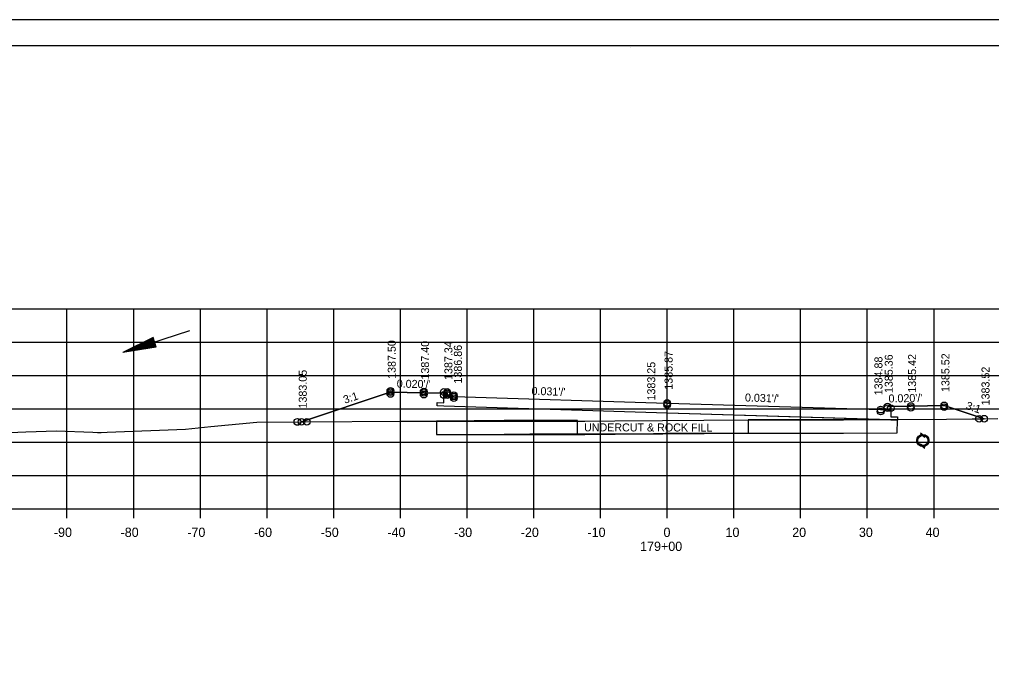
# Model space of a CAD drawing. Extents: x 1374311 to 1383814, y 384102 to 406278.
# Drawn here: x 1382542.9 to 1382688.7, y 397648.7 to 397744.9 of the extents above; entities that cross this region are included whole.
import ezdxf

# ---------------------------------------------------------------- set-up
doc = ezdxf.new("R2010")
doc.units = 0
for name, color, linetype in [('R_Axis', 7, 'Continuous'), ('R_Axis Annot', 7, 'Continuous'), ('R_Border', 7, 'Continuous'), ('R_Draft', 7, 'Continuous'), ('R_Exist Surface', 7, 'Continuous'), ('R_Fin Surface', 7, 'Continuous'), ('R_Grid', 7, 'Continuous'), ('R_No Plot', 7, 'Continuous'), ('R_Water', 7, 'Continuous'), ('R_Xsect Elev', 7, 'Continuous'), ('R_Xsect Slope', 7, 'Continuous')]:
    doc.layers.add(name, color=color, linetype=linetype)

msp = doc.modelspace()

# ---------------------------------------------------------------- linework, layer by layer
at = {"layer": 'R_Axis'}
for p, q in [((1382500.07, 397671.56), (1382780.07, 397671.56)), ((1382550.07, 397670.16), (1382550.07, 397671.56)), ((1382560.07, 397670.16), (1382560.07, 397671.56)), ((1382570.07, 397670.16), (1382570.07, 397671.56)), ((1382580.07, 397670.16), (1382580.07, 397671.56)), ((1382590.07, 397670.16), (1382590.07, 397671.56)), ((1382600.07, 397670.16), (1382600.07, 397671.56)), ((1382610.07, 397670.16), (1382610.07, 397671.56)), ((1382620.07, 397670.16), (1382620.07, 397671.56)), ((1382630.07, 397670.16), (1382630.07, 397671.56)), ((1382640.07, 397670.16), (1382640.07, 397671.56)), ((1382650.07, 397670.16), (1382650.07, 397671.56)), ((1382660.07, 397670.16), (1382660.07, 397671.56)), ((1382670.07, 397670.16), (1382670.07, 397671.56)), ((1382680.07, 397670.16), (1382680.07, 397671.56))]:
    msp.add_line(p, q, dxfattribs=at)
at = {"layer": 'R_Border'}
for p, q in [((1382482.07, 397741.02), (1382798.25, 397741.02)), ((1382634.59, 397740.76), (1382634.59, 397740.76)), ((1382634.59, 397740.76), (1382634.59, 397740.76))]:
    msp.add_line(p, q, dxfattribs=at)
at = {"layer": 'R_Draft'}
for p, q in [((1382562.97, 397697.25), (1382558.44, 397694.99)), ((1382563.01, 397697.13), (1382559.24, 397695.25)), ((1382563.05, 397697.01), (1382560.06, 397695.52)), ((1382563.08, 397696.89), (1382560.85, 397695.77)), ((1382563.31, 397696.18), (1382560.85, 397695.77)), ((1382563.12, 397696.77), (1382561.65, 397696.03)), ((1382563.27, 397696.3), (1382561.65, 397696.03)), ((1382563.16, 397696.65), (1382562.45, 397696.29)), ((1382563.24, 397696.42), (1382562.45, 397696.29)), ((1382563.43, 397695.82), (1382562.97, 397697.25)), ((1382563.43, 397695.82), (1382558.44, 397694.99)), ((1382563.39, 397695.94), (1382559.24, 397695.25)), ((1382563.35, 397696.06), (1382560.06, 397695.52))]:
    msp.add_line(p, q, dxfattribs=at)
at = {"layer": 'R_Exist Surface'}
for p, q in [((1382678.02, 397682.99), (1382678.67, 397682.48)), ((1382678.02, 397681.16), (1382678.67, 397680.65))]:
    msp.add_line(p, q, dxfattribs=at)
msp.add_lwpolyline([(1382540.24, 397682.97), (1382543.9, 397683.11), (1382548.49, 397683.27), (1382553.93, 397683.05), (1382554.63, 397683.03), (1382555.2, 397683.04), (1382556.08, 397683.08), (1382567.86, 397683.54), (1382571.64, 397683.91), (1382578.55, 397684.54), (1382585.54, 397684.61), (1382600.07, 397684.7), (1382601.06, 397684.7), (1382603.25, 397684.7), (1382616.27, 397684.7), (1382623.38, 397684.73), (1382627.71, 397684.72), (1382632.23, 397684.77), (1382639.38, 397684.8), (1382645.58, 397684.87), (1382666.49, 397684.93), (1382681.95, 397685.02), (1382689.63, 397685.11)], dxfattribs=at)
msp.add_circle((1382678.4, 397681.82), 0.917, dxfattribs=at)
at = {"layer": 'R_Fin Surface'}
for p, q in [((1382619.44, 397684.8), (1382615.62, 397684.79)), ((1382626.61, 397684.83), (1382619.44, 397684.8)), ((1382626.61, 397682.83), (1382626.61, 397684.83)), ((1382670.79, 397684.97), (1382652.2, 397684.93)), ((1382652.2, 397684.93), (1382652.2, 397682.93)), ((1382673.58, 397684.88), (1382670.79, 397684.97)), ((1382674.58, 397684.84), (1382673.58, 397684.88)), ((1382674.54, 397682.98), (1382674.58, 397684.84)), ((1382652.2, 397682.93), (1382674.54, 397682.98))]:
    msp.add_line(p, q, dxfattribs=at)
for points in [[(1382585.22, 397684.61), (1382598.54, 397689.05), (1382598.56, 397689.05), (1382603.55, 397688.95), (1382603.56, 397688.95), (1382606.56, 397688.89), (1382606.56, 397688.89), (1382607.06, 397688.89), (1382607.06, 397688.89), (1382607.07, 397688.4), (1382607.07, 397688.39), (1382608.07, 397688.41), (1382608.07, 397688.41), (1382608.12, 397688.41), (1382640.07, 397687.43), (1382640.12, 397687.43), (1382672.07, 397686.44), (1382672.07, 397686.44), (1382673.07, 397686.42), (1382673.08, 397686.92), (1382673.08, 397686.92), (1382673.08, 397686.92), (1382673.58, 397686.92), (1382673.59, 397686.92), (1382676.58, 397686.98), (1382676.59, 397686.98), (1382681.58, 397687.08), (1382681.59, 397687.08), (1382687.59, 397685.08)], [(1382673.58, 397686.92), (1382673.59, 397685.38), (1382674.59, 397685.37), (1382674.58, 397684.87), (1382673.58, 397684.9), (1382640.07, 397685.93), (1382606.56, 397686.96), (1382605.56, 397686.99), (1382605.57, 397687.49), (1382606.57, 397687.45), (1382606.56, 397688.89)], [(1382605.48, 397684.7), (1382605.47, 397682.7), (1382615.63, 397682.79), (1382619.45, 397682.8), (1382638.02, 397682.89), (1382639.79, 397682.9), (1382640.49, 397682.9), (1382674.54, 397682.98), (1382674.58, 397684.84)], [(1382605.48, 397684.7), (1382605.47, 397682.7), (1382615.63, 397682.79), (1382619.45, 397682.8), (1382626.61, 397682.83)], [(1382615.62, 397684.79), (1382606.55, 397684.71), (1382605.48, 397684.7)], [(1382605.48, 397682.7), (1382616.27, 397682.7), (1382623.38, 397682.73), (1382627.72, 397682.71), (1382632.24, 397682.77), (1382639.4, 397682.8), (1382645.59, 397682.87), (1382666.5, 397682.93), (1382674.54, 397682.97)]]:
    msp.add_lwpolyline(points, dxfattribs=at)
at = {"layer": 'R_Grid'}
for p, q in [((1382500.07, 397701.56), (1382780.07, 397701.56)), ((1382550.07, 397671.56), (1382550.07, 397701.56)), ((1382560.07, 397671.56), (1382560.07, 397701.56)), ((1382570.07, 397671.56), (1382570.07, 397701.56)), ((1382580.07, 397671.56), (1382580.07, 397701.56)), ((1382590.07, 397671.56), (1382590.07, 397701.56)), ((1382600.07, 397671.56), (1382600.07, 397701.56)), ((1382610.07, 397671.56), (1382610.07, 397701.56)), ((1382620.07, 397671.56), (1382620.07, 397701.56)), ((1382630.07, 397671.56), (1382630.07, 397701.56)), ((1382640.07, 397671.56), (1382640.07, 397701.56)), ((1382650.07, 397671.56), (1382650.07, 397701.56)), ((1382660.07, 397671.56), (1382660.07, 397701.56)), ((1382670.07, 397671.56), (1382670.07, 397701.56)), ((1382680.07, 397671.56), (1382680.07, 397701.56)), ((1382500.07, 397696.56), (1382780.07, 397696.56)), ((1382500.07, 397691.56), (1382780.07, 397691.56)), ((1382500.07, 397686.56), (1382780.07, 397686.56)), ((1382500.07, 397681.56), (1382780.07, 397681.56)), ((1382500.07, 397676.56), (1382780.07, 397676.56)), ((1382500.07, 397671.56), (1382780.07, 397671.56))]:
    msp.add_line(p, q, dxfattribs=at)
at = {"layer": 'R_No Plot'}
msp.add_line((1382469.67, 397744.91), (1382803, 397744.91), dxfattribs=at)
for points in [[(1382469.66, 397744.91), (1382803, 397744.91), (1382803, 397531.58), (1382469.66, 397531.58)], [(1382715.99, 397741.02), (1382715.99, 397731.14), (1382751.72, 397731.14), (1382751.72, 397728.22), (1382774.92, 397728.22), (1382774.92, 397703.89), (1382798.25, 397703.89), (1382798.25, 397535.56), (1382482.07, 397535.56), (1382482.07, 397741.02)], [(1382585.22, 397684.61), (1382585.54, 397684.61), (1382600.07, 397684.7), (1382601.06, 397684.7), (1382603.25, 397684.7), (1382616.27, 397684.7), (1382623.38, 397684.73), (1382627.71, 397684.72), (1382632.23, 397684.77), (1382639.38, 397684.8), (1382645.58, 397684.87), (1382666.49, 397684.93), (1382671.58, 397684.96), (1382640.07, 397685.93), (1382606.56, 397686.96), (1382605.56, 397686.99), (1382605.57, 397687.49), (1382606.57, 397687.45), (1382606.56, 397688.89), (1382606.56, 397688.89), (1382603.56, 397688.95), (1382603.55, 397688.95), (1382598.56, 397689.05), (1382598.54, 397689.05)], [(1382674.58, 397684.97), (1382681.95, 397685.02), (1382687.59, 397685.08), (1382681.59, 397687.08), (1382681.58, 397687.08), (1382676.59, 397686.98), (1382676.58, 397686.98), (1382673.59, 397686.92), (1382673.58, 397686.92), (1382673.59, 397685.38), (1382674.59, 397685.37)], [(1382671.58, 397684.96), (1382674.58, 397684.97), (1382674.58, 397684.87), (1382673.58, 397684.9)]]:
    msp.add_lwpolyline(points, close=True, dxfattribs=at)
for centre in [(1382598.56, 397689.25), (1382598.56, 397689.05), (1382598.56, 397688.79), (1382603.56, 397689.15), (1382603.56, 397688.95), (1382603.56, 397688.69), (1382606.56, 397689.09), (1382606.56, 397688.63), (1382607.06, 397689.09), (1382607.06, 397688.89), (1382607.06, 397688.63), (1382608.07, 397688.61), (1382608.07, 397688.41), (1382608.07, 397688.15), (1382640.07, 397687.43), (1382640.07, 397687.39), (1382640.07, 397687.16), (1382676.58, 397686.98), (1382681.58, 397687.08), (1382672.07, 397686.44), (1382672.07, 397686.18), (1382672.07, 397686.18), (1382673.08, 397686.92), (1382673.08, 397686.66), (1382673.08, 397686.66), (1382673.58, 397686.66), (1382673.58, 397686.66), (1382676.58, 397686.72), (1382676.58, 397686.72), (1382681.58, 397686.82), (1382681.58, 397686.82), (1382584.61, 397684.6), (1382584.61, 397684.6), (1382585.22, 397684.61), (1382585.22, 397684.61), (1382586.03, 397684.61), (1382586.03, 397684.61), (1382686.82, 397685.07), (1382686.82, 397685.07), (1382687.59, 397685.08)]:
    msp.add_circle(centre, 0.5, dxfattribs=at)
at = {"layer": 'R_Water'}
for p, q in [((1382568.44, 397698.23), (1382558.44, 397694.99)), ((1382678.02, 397682.82), (1382678.67, 397682.31)), ((1382678.02, 397681.32), (1382678.67, 397680.81))]:
    msp.add_line(p, q, dxfattribs=at)
msp.add_circle((1382678.4, 397681.82), 0.75, dxfattribs=at)

# ---------------------------------------------------------------- texts
at = {"layer": 'R_Axis Annot'}
for s, p in [('-90', (1382548.11, 397667.36)), ('-80', (1382558.11, 397667.36)), ('-70', (1382568.11, 397667.36)), ('-60', (1382578.11, 397667.36)), ('-50', (1382588.11, 397667.36)), ('-40', (1382598.11, 397667.36)), ('-30', (1382608.11, 397667.36)), ('-20', (1382618.11, 397667.36)), ('-10', (1382628.11, 397667.36)), ('0', (1382639.51, 397667.36)), ('10', (1382648.81, 397667.36)), ('20', (1382658.81, 397667.36)), ('30', (1382668.81, 397667.36)), ('40', (1382678.81, 397667.36)), ('179+00', (1382636.01, 397665.26))]:
    msp.add_text(s, height=1.4, dxfattribs=at).set_placement(p)
at = {"layer": 'R_Fin Surface'}
msp.add_text('UNDERCUT & ROCK FILL', height=1.2, rotation=359.9073, dxfattribs=at).set_placement((1382627.59, 397683.19))
at = {"layer": 'R_Xsect Elev'}
for s, p in [('1387.50', (1382599.36, 397691.05)), ('1387.40', (1382604.36, 397690.95)), ('1387.34', (1382607.86, 397690.89)), ('1386.86', (1382609.28, 397690.35)), ('1385.87', (1382640.87, 397689.43)), ('1385.52', (1382682.38, 397689.08)), ('1383.25', (1382638.27, 397687.81)), ('1384.88', (1382672.34, 397688.59)), ('1385.36', (1382673.88, 397688.92)), ('1385.42', (1382677.38, 397688.98)), ('1383.05', (1382586.02, 397686.61)), ('1383.52', (1382688.39, 397687.08))]:
    msp.add_text(s, height=1.2, rotation=90, dxfattribs=at).set_placement(p)
at = {"layer": 'R_Xsect Slope'}
for s, rotation, p in [("0.020'/'", 358.8542, (1382599.5, 397689.75)), ('3:1', 18.4349, (1382591.73, 397687.31)), ("0.031'/'", 358.2357, (1382619.71, 397688.66)), ("0.031'/'", 358.2357, (1382651.71, 397687.67)), ("0.020'/'", 1.1458, (1382673.26, 397687.51)), ('3:1', 341.5651, (1382684.74, 397686.56))]:
    msp.add_text(s, height=1.2, rotation=rotation, dxfattribs=at).set_placement(p)

doc.saveas('drawing.dxf')
